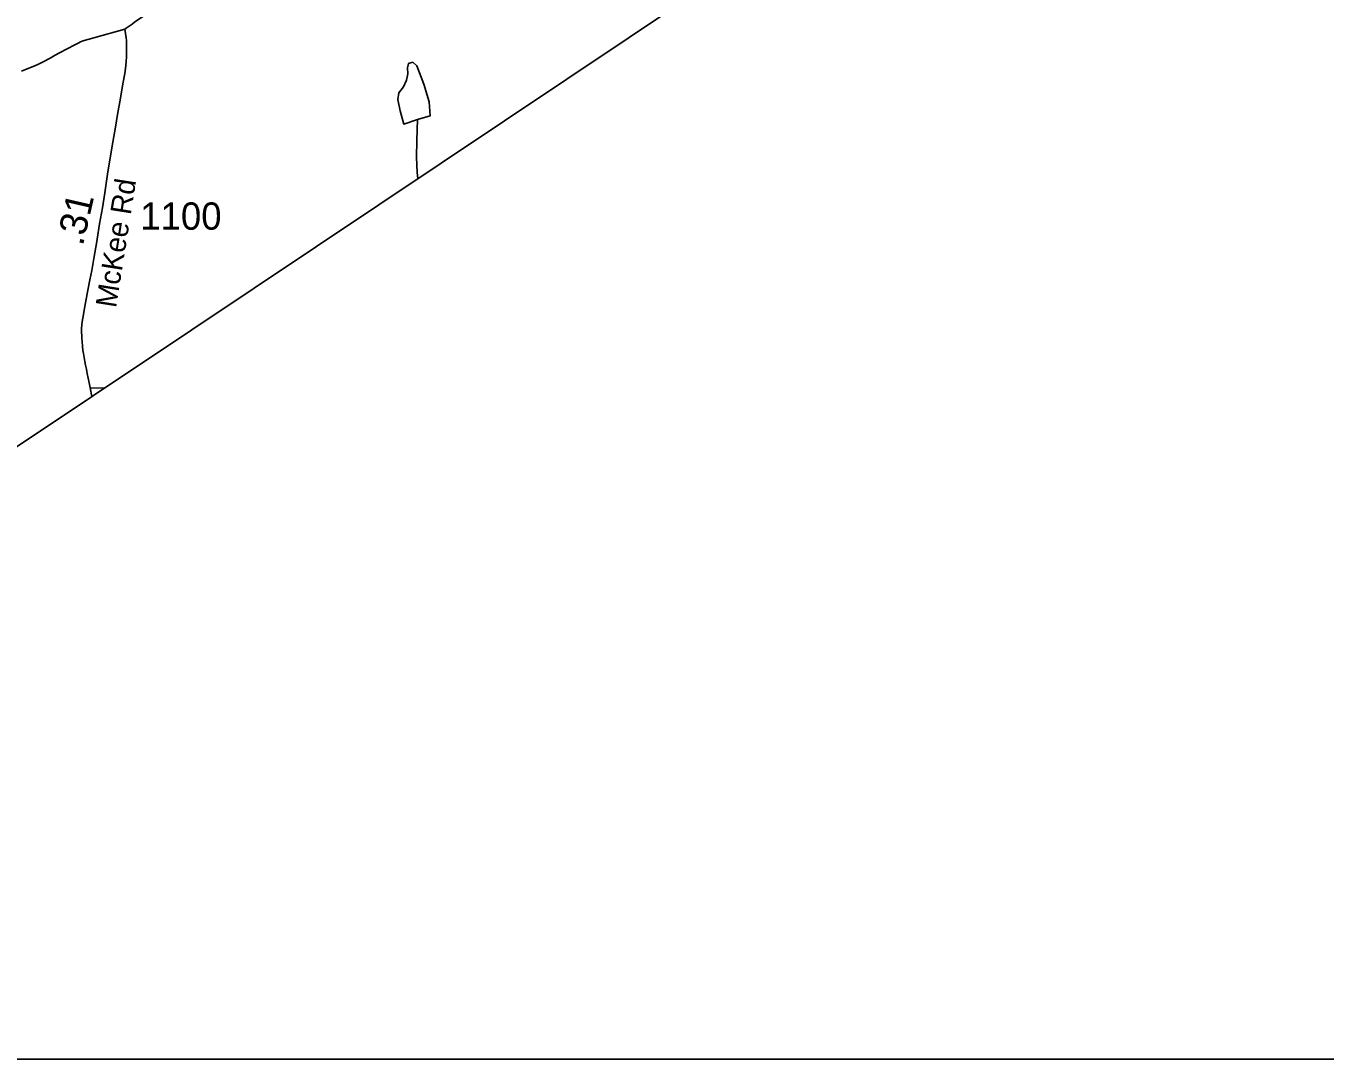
# Model space of a CAD drawing. Extents: x 1383679 to 1536984, y 460658 to 651027.
# Drawn here: x 1393020 to 1398965, y 477316 to 482042 of the extents above; entities that cross this region are included whole.
import ezdxf

# ---------------------------------------------------------------- set-up
doc = ezdxf.new("R2010")
doc.units = 0
for name, color, linetype in [('Exist Boundary Political StateLine', 7, 'Continuous'), ('Exist Hydrographic Misc Water Feature', 7, 'Continuous'), ('Exist Road Non-System Type 51', 7, 'Continuous'), ('Exist Road Secondary Mileage Hundredths English Label', 7, 'Continuous'), ('Exist Road Secondary Type 51 Attributed', 7, 'Continuous'), ('Exist Road Secondary Type 51 Label', 7, 'Continuous'), ('Exist Road Secondary Type 51 Number Label', 7, 'Continuous'), ('Map Preparation Inset Cut Line', 7, 'Continuous')]:
    doc.layers.add(name, color=color, linetype=linetype)

msp = doc.modelspace()

# ---------------------------------------------------------------- linework, layer by layer
at = {"layer": 'Exist Boundary Political StateLine'}
msp.add_lwpolyline([(1398984.8, 484134.2), (1398637.8, 483899.3), (1393778.1, 480652.5), (1392877.2, 480050.9), (1392272.5, 479643.3), (1390904.6, 478713.1), (1389768.3, 477946.4), (1389039.9, 477465.3), (1388903.7, 477748.1), (1388746.2, 478061.6), (1388645.7, 478237.7), (1388503.3, 478410.9), (1388382.4, 478563.4), (1388193.8, 478827.5), (1388071.7, 479016)], dxfattribs=at)
at = {"layer": 'Exist Hydrographic Misc Water Feature'}
for points in [[(1394810.9, 481613.9), (1394748.4, 481593), (1394731.7, 481653.2), (1394720.7, 481705.1), (1394725.3, 481735.4), (1394748, 481762.8), (1394760.6, 481794.6), (1394767.2, 481822.4), (1394765.7, 481850.3), (1394770.2, 481870.8), (1394790.3, 481876.1), (1394807.9, 481859.3), (1394840.2, 481774.9), (1394864.5, 481694.1), (1394869.2, 481630), (1394810.9, 481613.9)], [(1394810.9, 481613.9), (1394808.9, 481517.9), (1394807.2, 481441.6), (1394809.8, 481371.8), (1394812.3, 481343.4)]]:
    msp.add_lwpolyline(points, dxfattribs=at)
at = {"layer": 'Exist Road Non-System Type 51'}
msp.add_line((1393381.1, 480384.6), (1393313.4, 480386.2), dxfattribs=at)
at = {"layer": 'Exist Road Secondary Type 51 Attributed'}
for points in [[(1394788.9, 482984.1), (1394672.7, 482894.7), (1394607.9, 482845.3), (1394487.6, 482755), (1394399.2, 482687.8), (1394291.8, 482607.3), (1394153.7, 482505.2), (1394047.1, 482426.6), (1393975.7, 482376.4), (1393924.4, 482340.9), (1393845.3, 482285.8), (1393720.2, 482199), (1393643.2, 482145.7), (1393583.5, 482104.5), (1393535.1, 482071.6), (1393518.1, 482060.1), (1393505, 482050.8), (1393495.8, 482044.3), (1393486.5, 482037.7), (1393478, 482031.9), (1393471.6, 482027.7)], [(1393471.6, 482027.7), (1393330.1, 481987.5), (1393303.1, 481980.5), (1393285.2, 481975.8), (1393276.5, 481972.4), (1393269.5, 481969.7), (1393261, 481965.4), (1393252.1, 481960.8), (1393242.9, 481956.2), (1393173.6, 481918.9), (1393153.8, 481907.7), (1393130.8, 481894.6), (1393098.1, 481877.2), (1393076.8, 481867.1), (1393059.4, 481859.7), (1393032, 481848.1), (1392999.2, 481835.4)], [(1393471.6, 482027.7), (1393477.6, 481988.1), (1393479.2, 481976), (1393479.9, 481956.3), (1393480.3, 481941.7), (1393480.3, 481927.8), (1393479.5, 481898.4), (1393478.8, 481881), (1393476.9, 481861.3), (1393475.4, 481847.8), (1393471.2, 481823.7), (1393463.4, 481776.6), (1393452.6, 481711.6), (1393439, 481636.3), (1393428.7, 481579.2), (1393417, 481509.8), (1393405.5, 481438.7), (1393393.2, 481364.2), (1393380.1, 481277.9), (1393369.2, 481209.9), (1393356.6, 481136.5), (1393346, 481066), (1393344.4, 481055.8), (1393330.6, 480977.4), (1393321, 480923.5), (1393312.2, 480880.1), (1393303.2, 480832.6), (1393288.9, 480758.8), (1393279.3, 480704.6), (1393276.9, 480688.9), (1393275.3, 480674.7), (1393274.1, 480657.2), (1393274.1, 480639.4), (1393274.5, 480625.8), (1393274.9, 480613.6), (1393276.1, 480597.9), (1393278, 480576.9), (1393280.4, 480557.4), (1393282.3, 480544.1), (1393285.5, 480525.4), (1393288.8, 480507.1), (1393292.2, 480490.2), (1393296.3, 480471.2), (1393298.2, 480461.2), (1393300.2, 480451.5), (1393308.6, 480409.1), (1393313.4, 480386.2), (1393321.4, 480347.5)]]:
    msp.add_lwpolyline(points, dxfattribs=at)
at = {"layer": 'Map Preparation Inset Cut Line'}
msp.add_lwpolyline([(1446195.4, 477316), (1383679.3, 477316), (1383679.3, 520758.2), (1458567.8, 520758.2), (1458567.8, 493672.2), (1446195.4, 493672.2), (1446195.4, 477316)], dxfattribs=at)

# ---------------------------------------------------------------- texts
at = {"layer": 'Exist Road Secondary Mileage Hundredths English Label'}
msp.add_text('.31', height=125, rotation=77.04989, dxfattribs=at).set_placement((1393279.6, 481032.4))
at = {"layer": 'Exist Road Secondary Type 51 Label'}
msp.add_text('McKee Rd', height=95, rotation=81.02733, dxfattribs=at).set_placement((1393431.5, 480749.2))
at = {"layer": 'Exist Road Secondary Type 51 Number Label'}
msp.add_text('1100', height=125, dxfattribs=at).set_placement((1393542.8, 481109.8))

doc.saveas('drawing.dxf')
